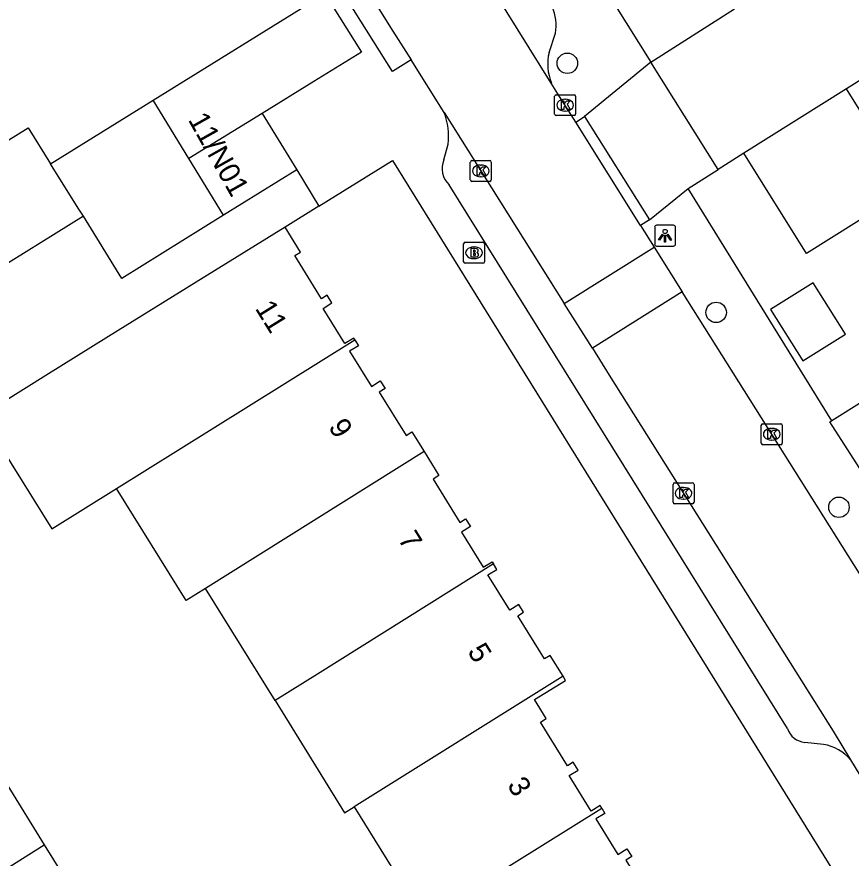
# Model space of a CAD drawing. Extents: x 157767 to 159171, y 387842 to 389425.
# Drawn here: x 158542.45 to 158582.3, y 388052.05 to 388092.23 of the extents above; entities that cross this region are included whole.
import ezdxf

# ---------------------------------------------------------------- set-up
doc = ezdxf.new("R2010")
doc.units = 0
for name, color, linetype in [('IMGEO_Boom', 7, 'Continuous'), ('IMGEO_Brandkraan', 7, 'Continuous'), ('IMGEO_Kolk', 7, 'Continuous'), ('IMGEO_Lichtpunt', 7, 'Continuous'), ('IMGEO_Muur', 7, 'Continuous'), ('IMGEO_Pand', 7, 'Continuous'), ('IMGEO_Pand_nummerreeks', 7, 'Continuous'), ('IMGEO_Rijbaan_lokaal_open', 7, 'Continuous'), ('IMGEO_Voetpad_open', 7, 'Continuous')]:
    doc.layers.add(name, color=color, linetype=linetype)

msp = doc.modelspace()

# ---------------------------------------------------------------- linework, layer by layer
at = {"layer": 'IMGEO_Boom'}
for centre in [(158568.743, 388090.013), (158575.85, 388078.115), (158581.714, 388068.809)]:
    msp.add_circle(centre, 0.489, dxfattribs=at)
at = {"layer": 'IMGEO_Brandkraan'}
for p, q in [((158563.785, 388080.537), (158563.785, 388081.389)), ((158563.86, 388081.463), (158564.712, 388081.463)), ((158564.786, 388081.389), (158564.786, 388080.537)), ((158564.273, 388081.243), (158564.298, 388081.243)), ((158564.296, 388080.683), (158564.271, 388080.683)), ((158564.712, 388080.463), (158563.86, 388080.463))]:
    msp.add_line(p, q, dxfattribs=at)
for points in [[(158563.785, 388080.537), (158563.785, 388081.389)], [(158563.86, 388081.463), (158564.712, 388081.463)], [(158564.786, 388081.389), (158564.786, 388080.537)], [(158564.133, 388081.163), (158564.133, 388080.763), (158564.346, 388080.763)], [(158564.364, 388081.163), (158564.133, 388081.163)], [(158564.312, 388081.082), (158564.258, 388081.082), (158564.258, 388081.006)], [(158564.258, 388081.006), (158564.311, 388081.006)], [(158564.32, 388080.93), (158564.258, 388080.93), (158564.258, 388080.849)], [(158564.258, 388080.849), (158564.32, 388080.849)], [(158564.712, 388080.463), (158563.86, 388080.463)]]:
    msp.add_lwpolyline(points, dxfattribs=at)
for centre, radius, start, end in [((158563.862, 388081.387), 0.0765, 91.552, 178.448), ((158563.862, 388081.387), 0.0765, 91.552, 178.448), ((158564.71, 388081.387), 0.0765, 1.552, 88.448), ((158564.71, 388081.387), 0.0765, 1.552, 88.448), ((158564.313, 388081.044), 0.0379, 267.8285, 90.9355), ((158564.368, 388081.018), 0.145, 59.4692, 91.5367), ((158564.393, 388081.065), 0.0922, 285.5137, 58.1501), ((158564.398, 388080.873), 0.105, 301.3115, 78.989), ((158564.321, 388080.889), 0.0404, 269.8759, 90.5077), ((158564.352, 388081.014), 0.251, 268.6676, 293.5347), ((158563.862, 388080.539), 0.0765, 181.552, 268.448), ((158563.862, 388080.539), 0.0765, 181.552, 268.448), ((158564.71, 388080.539), 0.0765, 271.552, 358.448), ((158564.71, 388080.539), 0.0765, 271.552, 358.448)]:
    msp.add_arc(centre, radius, start, end, dxfattribs=at)
for centre, major_axis, ratio, start_param, end_param in [((158564.272, 388080.963), (-0.387, 0.002), 0.722429, 4.712389, 7.853982), ((158564.297, 388080.963), (-0.39, 0.002), 0.717154, 1.570796, 4.712389)]:
    msp.add_ellipse(centre, major_axis=major_axis, ratio=ratio, start_param=start_param, end_param=end_param, dxfattribs=at)
at = {"layer": 'IMGEO_Kolk'}
for p, q in [((158568.137, 388087.586), (158568.137, 388088.438)), ((158568.212, 388088.512), (158569.064, 388088.512)), ((158568.625, 388088.292), (158568.65, 388088.292)), ((158569.138, 388088.438), (158569.138, 388087.586)), ((158569.064, 388087.512), (158568.212, 388087.512)), ((158568.648, 388087.732), (158568.623, 388087.732)), ((158564.109, 388084.445), (158564.109, 388085.297)), ((158564.184, 388085.371), (158565.036, 388085.371)), ((158564.597, 388085.151), (158564.622, 388085.151)), ((158565.11, 388085.297), (158565.11, 388084.445)), ((158564.62, 388084.591), (158564.595, 388084.591)), ((158565.036, 388084.371), (158564.184, 388084.371)), ((158578.006, 388071.872), (158578.006, 388072.724)), ((158578.081, 388072.798), (158578.933, 388072.798)), ((158578.494, 388072.578), (158578.519, 388072.578)), ((158579.007, 388072.724), (158579.007, 388071.872)), ((158578.933, 388071.798), (158578.081, 388071.798)), ((158578.517, 388072.018), (158578.492, 388072.018)), ((158573.792, 388069.05), (158573.792, 388069.902)), ((158573.867, 388069.976), (158574.719, 388069.976)), ((158574.28, 388069.756), (158574.305, 388069.756)), ((158574.793, 388069.902), (158574.793, 388069.05)), ((158574.719, 388068.976), (158573.867, 388068.976)), ((158574.303, 388069.196), (158574.278, 388069.196))]:
    msp.add_line(p, q, dxfattribs=at)
for points in [[(158568.137, 388087.586), (158568.137, 388088.438)], [(158568.212, 388088.512), (158569.064, 388088.512)], [(158568.458, 388088.212), (158568.581, 388088.212), (158568.581, 388088.061), (158568.711, 388088.212), (158568.875, 388088.212), (158568.729, 388088.061), (158568.882, 388087.812), (158568.73, 388087.812), (158568.645, 388087.976), (158568.581, 388087.909), (158568.581, 388087.812), (158568.458, 388087.812), (158568.458, 388088.212)], [(158569.138, 388088.438), (158569.138, 388087.586)], [(158569.064, 388087.512), (158568.212, 388087.512)], [(158564.109, 388084.445), (158564.109, 388085.297)], [(158564.184, 388085.371), (158565.036, 388085.371)], [(158564.43, 388085.071), (158564.553, 388085.071), (158564.553, 388084.92), (158564.683, 388085.071), (158564.847, 388085.071), (158564.701, 388084.92), (158564.854, 388084.671), (158564.702, 388084.671), (158564.617, 388084.835), (158564.553, 388084.768), (158564.553, 388084.671), (158564.43, 388084.671), (158564.43, 388085.071)], [(158565.11, 388085.297), (158565.11, 388084.445)], [(158565.036, 388084.371), (158564.184, 388084.371)], [(158578.006, 388071.872), (158578.006, 388072.724)], [(158578.081, 388072.798), (158578.933, 388072.798)], [(158579.007, 388072.724), (158579.007, 388071.872)], [(158578.327, 388072.498), (158578.45, 388072.498), (158578.45, 388072.347), (158578.58, 388072.498), (158578.744, 388072.498), (158578.598, 388072.347), (158578.751, 388072.098), (158578.599, 388072.098), (158578.514, 388072.262), (158578.45, 388072.195), (158578.45, 388072.098), (158578.327, 388072.098), (158578.327, 388072.498)], [(158578.933, 388071.798), (158578.081, 388071.798)], [(158573.792, 388069.05), (158573.792, 388069.902)], [(158573.867, 388069.976), (158574.719, 388069.976)], [(158574.793, 388069.902), (158574.793, 388069.05)], [(158574.113, 388069.676), (158574.236, 388069.676), (158574.236, 388069.525), (158574.366, 388069.676), (158574.53, 388069.676), (158574.384, 388069.525), (158574.537, 388069.276), (158574.385, 388069.276), (158574.3, 388069.44), (158574.236, 388069.373), (158574.236, 388069.276), (158574.113, 388069.276), (158574.113, 388069.676)], [(158574.719, 388068.976), (158573.867, 388068.976)]]:
    msp.add_lwpolyline(points, dxfattribs=at)
for centre, start, end in [((158568.214, 388088.436), 91.552, 178.448), ((158568.214, 388088.436), 91.552, 178.448), ((158569.062, 388088.436), 1.552, 88.448), ((158569.062, 388088.436), 1.552, 88.448), ((158568.214, 388087.588), 181.552, 268.448), ((158568.214, 388087.588), 181.552, 268.448), ((158569.062, 388087.588), 271.552, 358.448), ((158569.062, 388087.588), 271.552, 358.448), ((158564.186, 388085.295), 91.552, 178.448), ((158564.186, 388085.295), 91.552, 178.448), ((158565.034, 388085.295), 1.552, 88.448), ((158565.034, 388085.295), 1.552, 88.448), ((158564.186, 388084.447), 181.552, 268.448), ((158564.186, 388084.447), 181.552, 268.448), ((158565.034, 388084.447), 271.552, 358.448), ((158565.034, 388084.447), 271.552, 358.448), ((158578.083, 388072.722), 91.552, 178.448), ((158578.083, 388072.722), 91.552, 178.448), ((158578.931, 388072.722), 1.552, 88.448), ((158578.931, 388072.722), 1.552, 88.448), ((158578.083, 388071.874), 181.552, 268.448), ((158578.083, 388071.874), 181.552, 268.448), ((158578.931, 388071.874), 271.552, 358.448), ((158578.931, 388071.874), 271.552, 358.448), ((158573.869, 388069.9), 91.552, 178.448), ((158573.869, 388069.9), 91.552, 178.448), ((158574.717, 388069.9), 1.552, 88.448), ((158574.717, 388069.9), 1.552, 88.448), ((158573.869, 388069.052), 181.552, 268.448), ((158573.869, 388069.052), 181.552, 268.448), ((158574.717, 388069.052), 271.552, 358.448), ((158574.717, 388069.052), 271.552, 358.448)]:
    msp.add_arc(centre, 0.0765, start, end, dxfattribs=at)
for centre, major_axis, ratio, start_param, end_param in [((158568.624, 388088.012), (-0.387, 0.002), 0.722429, 4.712389, 7.853982), ((158568.649, 388088.012), (-0.39, 0.002), 0.717154, 1.570796, 4.712389), ((158564.596, 388084.871), (-0.387, 0.002), 0.722429, 4.712389, 7.853982), ((158564.621, 388084.871), (-0.39, 0.002), 0.717154, 1.570796, 4.712389), ((158578.493, 388072.298), (-0.387, 0.002), 0.722429, 4.712389, 7.853982), ((158578.518, 388072.298), (-0.39, 0.002), 0.717154, 1.570796, 4.712389), ((158574.279, 388069.476), (-0.387, 0.002), 0.722429, 4.712389, 7.853982), ((158574.304, 388069.476), (-0.39, 0.002), 0.717154, 1.570796, 4.712389)]:
    msp.add_ellipse(centre, major_axis=major_axis, ratio=ratio, start_param=start_param, end_param=end_param, dxfattribs=at)
at = {"layer": 'IMGEO_Lichtpunt'}
for p, q in [((158572.914, 388082.183), (158572.914, 388081.376)), ((158572.914, 388082.183), (158572.914, 388081.376)), ((158573.816, 388082.278), (158573.008, 388082.278)), ((158573.816, 388082.278), (158573.008, 388082.278)), ((158573.91, 388081.376), (158573.91, 388082.183)), ((158573.91, 388081.376), (158573.91, 388082.183)), ((158573.008, 388081.282), (158573.816, 388081.282)), ((158573.008, 388081.282), (158573.816, 388081.282))]:
    msp.add_line(p, q, dxfattribs=at)
for points in [[(158573.288, 388081.847), (158573.327, 388081.819), (158573.139, 388081.557), (158573.101, 388081.584), (158573.288, 388081.847)], [(158573.39, 388081.799), (158573.437, 388081.799), (158573.437, 388081.477), (158573.39, 388081.477), (158573.39, 388081.799)], [(158573.5, 388081.819), (158573.538, 388081.846), (158573.725, 388081.584), (158573.686, 388081.556), (158573.5, 388081.819)]]:
    msp.add_lwpolyline(points, dxfattribs=at)
msp.add_circle((158573.413, 388081.981), 0.0994, dxfattribs=at)
for centre, start, end in [((158573.008, 388082.183), 90, 180), ((158573.008, 388082.183), 90, 180), ((158573.816, 388082.183), 0, 90), ((158573.816, 388082.183), 0, 90), ((158573.008, 388081.376), 180, 270), ((158573.008, 388081.376), 180, 270), ((158573.816, 388081.376), 270, 0), ((158573.816, 388081.376), 270, 360)]:
    msp.add_arc(centre, 0.0946, start, end, dxfattribs=at)
at = {"layer": 'IMGEO_Muur'}
msp.add_lwpolyline([(158581.379, 388072.944), (158574.516, 388084.034)], dxfattribs=at)
at = {"layer": 'IMGEO_Pand'}
for points in [[(158548.959, 388088.251), (158557.163, 388093.348)], [(158557.163, 388093.348), (158558.904, 388090.545), (158556.64, 388089.139), (158554.172, 388087.608)], [(158586.899, 388091.823), (158582.069, 388088.794)], [(158582.069, 388088.794), (158577.165, 388085.719)], [(158585.067, 388083.993), (158582.069, 388088.794)], [(158544.064, 388085.21), (158548.959, 388088.251)], [(158550.668, 388085.461), (158548.959, 388088.251)], [(158554.172, 388087.608), (158550.668, 388085.461)], [(158554.172, 388087.608), (158555.818, 388084.922)], [(158538.233, 388083.979), (158542.994, 388086.934), (158544.064, 388085.21)], [(158552.326, 388082.755), (158550.668, 388085.461)], [(158585.067, 388083.993), (158580.171, 388080.923), (158577.165, 388085.719)], [(158545.626, 388082.705), (158545.373, 388083.1), (158544.064, 388085.21)], [(158555.818, 388084.922), (158552.326, 388082.755)], [(158545.626, 388082.705), (158540.862, 388079.749)], [(158552.326, 388082.755), (158547.466, 388079.739), (158545.626, 388082.705)], [(158555.259, 388082.188), (158551.008, 388079.556), (158546.824, 388076.965), (158543.839, 388075.104), (158540.75, 388073.178)], [(158558.596, 388076.799), (158558.542, 388076.887), (158558.117, 388076.625), (158557.075, 388078.306), (158557.5, 388078.57), (158557.274, 388078.935), (158557.002, 388078.767), (158555.724, 388080.83), (158555.997, 388080.999), (158555.259, 388082.188)], [(158578.452, 388078.255), (158579.988, 388075.805), (158582.025, 388077.082), (158580.489, 388079.532), (158578.452, 388078.255)], [(158547.208, 388069.7), (158550.177, 388071.551), (158558.596, 388076.799)], [(158558.596, 388076.799), (158558.767, 388076.523), (158558.342, 388076.258), (158559.384, 388074.577), (158559.808, 388074.84), (158560.034, 388074.474), (158559.762, 388074.305), (158561.041, 388072.243), (158561.312, 388072.41), (158561.897, 388071.468)], [(158590.193, 388075.903), (158585.3, 388072.835), (158584.145, 388074.678), (158581.379, 388072.944)], [(158540.75, 388073.178), (158544.119, 388067.774), (158547.208, 388069.7)], [(158584.968, 388067.145), (158581.281, 388072.883), (158581.379, 388072.944)], [(158561.897, 388071.468), (158551.465, 388064.936)], [(158561.897, 388071.468), (158562.608, 388070.322), (158562.335, 388070.153), (158563.614, 388068.09), (158563.885, 388068.258), (158564.111, 388067.894), (158563.687, 388067.629), (158564.729, 388065.948), (158565.153, 388066.21), (158565.22, 388066.102)], [(158551.465, 388064.936), (158550.538, 388064.358), (158547.208, 388069.7)], [(158565.22, 388066.102), (158556.813, 388060.835), (158554.783, 388059.578)], [(158568.541, 388060.738), (158567.924, 388061.734), (158567.652, 388061.566), (158566.374, 388063.628), (158566.646, 388063.797), (158566.42, 388064.163), (158565.995, 388063.9), (158564.953, 388065.581), (158565.379, 388065.846), (158565.22, 388066.102)], [(158554.783, 388059.578), (158551.465, 388064.936)], [(158568.541, 388060.738), (158558.564, 388054.508)], [(158570.383, 388054.442), (158570.308, 388054.564), (158569.88, 388054.298), (158568.827, 388055.996), (158569.257, 388056.262), (158569.028, 388056.632), (158568.755, 388056.462), (158567.463, 388058.545), (158567.738, 388058.716), (158567.174, 388059.625), (158568.661, 388060.545), (158568.541, 388060.738)], [(158554.783, 388059.578), (158558.102, 388054.219), (158558.564, 388054.508)], [(158540.442, 388058.034), (158543.761, 388052.683)], [(158558.564, 388054.508), (158561.891, 388049.137)], [(158561.891, 388049.137), (158570.383, 388054.442)], [(158570.383, 388054.442), (158570.537, 388054.194), (158570.107, 388053.928), (158571.16, 388052.23), (158571.588, 388052.496), (158571.816, 388052.127), (158571.541, 388051.956), (158572.833, 388049.873), (158573.108, 388050.042), (158573.852, 388048.842), (158573.206, 388048.442), (158574.944, 388045.637), (158572.223, 388043.951), (158570.354, 388042.793), (158568.615, 388045.599), (158565.338, 388043.57), (158562.706, 388047.821), (158561.891, 388049.137)], [(158539.118, 388049.775), (158543.761, 388052.683)], [(158543.761, 388052.683), (158547.077, 388047.335)]]:
    msp.add_lwpolyline(points, dxfattribs=at)
at = {"layer": 'IMGEO_Rijbaan_lokaal_open'}
for points in [[(158567.978, 388089.064), (158554.594, 388110.551), (158540.834, 388132.511), (158540.153, 388133.606)], [(158557.903, 388095.549), (158560.409, 388091.549), (158561.277, 388090.169)], [(158572.727, 388090.067), (158576.734, 388092.607)], [(158562.853, 388087.665), (158561.277, 388090.169)], [(158575.941, 388084.94), (158572.727, 388090.067)], [(158569.145, 388087.201), (158568.373, 388088.43), (158567.978, 388089.064)], [(158562.853, 388087.665), (158568.599, 388078.534)], [(158572.243, 388082.269), (158569.145, 388087.201)], [(158577.165, 388085.719), (158575.941, 388084.94)], [(158555.818, 388084.922), (158556.878, 388083.191)], [(158556.878, 388083.191), (158555.259, 388082.188)], [(158572.243, 388082.269), (158572.893, 388081.234)], [(158568.599, 388078.534), (158572.893, 388081.234)], [(158572.893, 388081.234), (158574.233, 388079.1)], [(158574.233, 388079.1), (158569.941, 388076.402)], [(158588.162, 388056.973), (158580.717, 388068.777), (158574.233, 388079.1)], [(158569.941, 388076.402), (158568.599, 388078.534)], [(158569.941, 388076.402), (158570.744, 388075.126), (158581.434, 388058.111), (158582.268, 388056.746)], [(158582.268, 388056.746), (158584.053, 388053.823)]]:
    msp.add_lwpolyline(points, dxfattribs=at)
at = {"layer": 'IMGEO_Voetpad_open'}
for points in [[(158543.307, 388136.995), (158572.727, 388090.067)], [(158561.277, 388090.169), (158560.394, 388089.621), (158557.019, 388095), (158557.903, 388095.549)], [(158567.868, 388090.53), (158568.176, 388091.448)], [(158572.727, 388090.067), (158569.57, 388087.464)], [(158569.145, 388087.201), (158569.57, 388087.464)], [(158569.57, 388087.464), (158572.668, 388082.532)], [(158562.845, 388085.398), (158563.056, 388086.148)], [(158556.878, 388083.191), (158560.399, 388085.371), (158581.483, 388051.362)], [(158574.516, 388084.034), (158575.941, 388084.94)], [(158579.251, 388058.252), (158563.093, 388084.206)], [(158572.668, 388082.532), (158574.516, 388084.034)], [(158581.379, 388072.944), (158574.516, 388084.034)], [(158572.668, 388082.532), (158572.243, 388082.269)], [(158580.982, 388057.488), (158580.093, 388057.584)]]:
    msp.add_lwpolyline(points, dxfattribs=at)
for centre, radius, start, end in [((158566.156, 388091.822), 2.054, 349.4961, 25.261), ((158570.28, 388089.974), 2.475, 167.0132, 201.569), ((158559.783, 388086.482), 3.29, 354.1721, 21.0716), ((158563.843, 388084.984), 1.08, 157.4493, 226.0566), ((158580.172, 388058.548), 0.967, 197.8173, 265.3293), ((158580.594, 388055.33), 2.193, 40.2258, 79.8058)]:
    msp.add_arc(centre, radius, start, end, dxfattribs=at)

# ---------------------------------------------------------------- texts
at = {"layer": 'IMGEO_Pand_nummerreeks'}
for s, rotation, p in [('11/N01', 299.3578, (158550.607, 388087.318)), ('11', 301.7646, (158553.804, 388078.308)), ('9', 301.7668, (158557.306, 388072.652)), ('7', 301.7668, (158560.627, 388067.289)), ('5', 301.7646, (158563.947, 388061.927)), ('3', 301.7646, (158565.845, 388055.541))]:
    msp.add_text(s, height=1, rotation=rotation, dxfattribs=at).set_placement(p)

doc.saveas('drawing.dxf')
